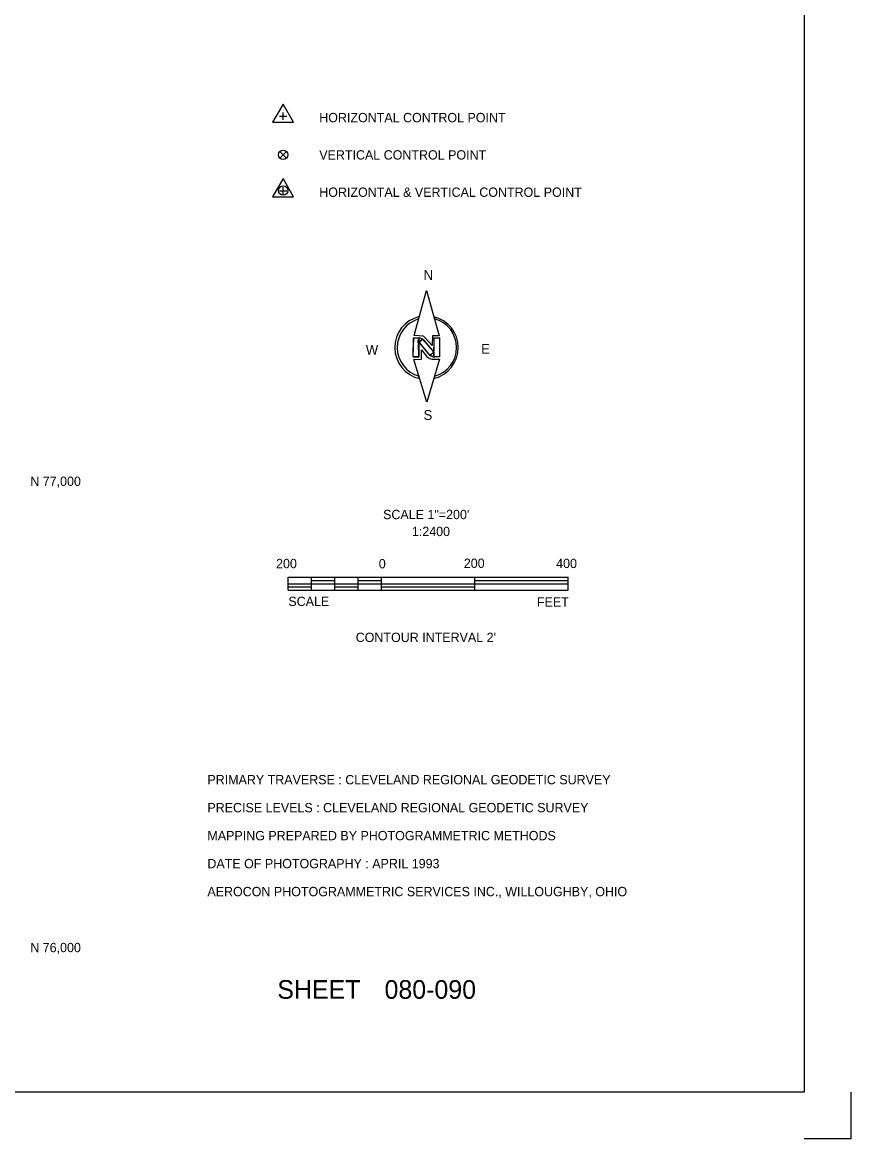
# Model space of a CAD drawing. Extents: x 79600 to 91800, y 75600 to 84400.
# Drawn here: x 90023 to 91800, y 75600 to 77994 of the extents above; entities that cross this region are included whole.
import ezdxf

# ---------------------------------------------------------------- set-up
doc = ezdxf.new("R2010")
doc.units = 0
for name, color, linetype in [('080-090$0$GRID', 7, 'Continuous'), ('080-090$0$TI_BORDER', 7, 'Continuous'), ('080-090$0$TI_CON_IN', 7, 'Continuous'), ('080-090$0$TI_HOR', 7, 'Continuous'), ('080-090$0$TI_NORTHA', 7, 'Continuous'), ('080-090$0$TI_SCLBAR', 7, 'Continuous'), ('080-090$0$TI_SHEET', 7, 'Continuous'), ('080-090$0$TI_TITLE', 7, 'Continuous'), ('080-090$0$TI_VER', 7, 'Continuous')]:
    doc.layers.add(name, color=color, linetype=linetype)

msp = doc.modelspace()

# ---------------------------------------------------------------- linework, layer by layer
at = {"layer": '080-090$0$TI_BORDER'}
msp.add_lwpolyline([(84700, 80300), (91700, 80300), (91700, 75700), (84700, 75700)], close=True, dxfattribs=at)
at = {"layer": '080-090$0$TI_HOR'}
for p, q in [((90574.5, 77793), (90590.5, 77793)), ((90582.5, 77785), (90582.5, 77801))]:
    msp.add_line(p, q, dxfattribs=at)
msp.add_lwpolyline([(90582.5, 77819), (90560, 77780), (90605, 77780)], close=True, dxfattribs=at)
at = {"layer": '080-090$0$TI_NORTHA'}
for p, q in [((90883.3, 77313.4), (90905, 77287.4)), ((90873.2, 77308.3), (90873.1, 77305.6)), ((90875, 77306.5), (90896.7, 77280.5)), ((90905, 77287.4), (90906.3, 77289.5))]:
    msp.add_line(p, q, dxfattribs=at)
for points in [[(90863.3, 77322.4), (90889.9, 77419.2), (90917.1, 77321.9), (90902.9, 77321.8), (90902.3, 77301.1), (90886.9, 77317.9), (90884, 77320.6), (90883.1, 77320.9), (90863.3, 77322.4)], [(90861.5, 77277.1), (90862.4, 77317.3), (90873.3, 77317.1)], [(90906.3, 77289.5), (90906.4, 77317.5), (90917.9, 77317.6), (90917.9, 77276.6), (90908.1, 77276.4)], [(90861.5, 77277.1), (90873.6, 77276.4), (90873.1, 77305.6)], [(90891, 77179.5), (90863.1, 77271.3), (90879.1, 77272.2), (90879.4, 77292), (90889.8, 77278.6), (90894.2, 77274.6), (90898.3, 77272.8), (90902.1, 77271.9), (90917.8, 77271.6), (90891, 77179.5)], [(90875, 77306.5), (90874.3, 77307.6), (90873.2, 77308.3), (90873.2, 77308.3)], [(90896.7, 77280.5), (90899.2, 77279.1), (90901.4, 77278), (90904.3, 77276.9), (90908.1, 77276.4)], [(90905, 77287.4), (90905.5, 77287.7), (90905.5, 77287.7)]]:
    msp.add_lwpolyline(points, dxfattribs=at)
for points in [[(90861.7, 77277.4), (90862.9, 77317.5), (90873.3, 77317.4), (90873.9, 77276.6)], [(90871.8, 77307.2), (90871.9, 77313.4), (90876.1, 77312.7), (90876, 77307.6)], [(90873.7, 77317.4), (90874.3, 77307.6), (90881.2, 77315.5)], [(90874.3, 77307.6), (90897.4, 77279.8), (90905.5, 77287.7), (90881.9, 77315.1)], [(90918.1, 77318), (90918, 77276.7), (90906.1, 77276.8), (90906.5, 77317.6)], [(90898.1, 77279.8), (90905.5, 77287.1), (90905.4, 77276.9)]]:
    msp.add_lwpolyline(points, close=True, dxfattribs=at)
for centre, radius, start, end in [((90890, 77296.7), 68.1, 103.1293, 257.8427), ((90890, 77296.7), 68.1, 283.4554, 76.727), ((90890.9, 77296.9), 63.7, 106.1733, 254.6693), ((90890.9, 77296.9), 63.7, 284.8888, 75.4428)]:
    msp.add_arc(centre, radius, start, end, dxfattribs=at)
at = {"layer": '080-090$0$TI_SCLBAR'}
for p, q in [((90593.6, 76804.3), (91193.6, 76804.3)), ((90593.6, 76776.3), (90593.6, 76804.3)), ((90593.6, 76790.3), (91193.6, 76790.3)), ((90643.6, 76776.3), (90643.6, 76804.3)), ((90643.6, 76797.3), (90693.4, 76797.3)), ((90693.6, 76776.3), (90693.6, 76804.3)), ((90743.5, 76797.3), (90793.3, 76797.3)), ((90743.6, 76776.3), (90743.6, 76804.3)), ((90793.6, 76776.3), (90793.6, 76804.3)), ((90993.5, 76797.1), (91193.2, 76797.1)), ((90993.6, 76776.3), (90993.6, 76804.3)), ((91193.6, 76776.3), (91193.6, 76804.3)), ((90593.6, 76783.4), (90643.4, 76783.4)), ((90593.6, 76776.3), (91193.6, 76776.3)), ((90693.7, 76783.4), (90743.5, 76783.4)), ((90793.3, 76783.4), (90993.3, 76783.4))]:
    msp.add_line(p, q, dxfattribs=at)
at = {"layer": '080-090$0$TI_SHEET'}
msp.add_lwpolyline([(91800, 75700), (91800, 75600), (91700, 75600)], dxfattribs=at)
at = {"layer": '080-090$0$TI_VER'}
for p, q in [((90575.1, 77717.3), (90589.6, 77703)), ((90582.3, 77710.2), (90575.1, 77703)), ((90582.3, 77710.2), (90589.5, 77717.3)), ((90574.5, 77633), (90590.5, 77633)), ((90582.5, 77625), (90582.5, 77641))]:
    msp.add_line(p, q, dxfattribs=at)
msp.add_lwpolyline([(90582.5, 77659), (90560, 77620), (90605, 77620)], close=True, dxfattribs=at)
for centre in [(90582.5, 77710.2), (90582.6, 77633.5)]:
    msp.add_circle(centre, 10.1, dxfattribs=at)

# ---------------------------------------------------------------- texts
at = {"layer": '080-090$0$GRID'}
for s, p in [('N 77,000', (90040, 77000)), ('N 76,000', (90040, 76000))]:
    msp.add_text(s, height=20, dxfattribs=at).set_placement(p)
at = {"layer": '080-090$0$TI_CON_IN'}
msp.add_text("CONTOUR INTERVAL 2'", height=20, dxfattribs=at).set_placement((90738.2, 76665.2))
at = {"layer": '080-090$0$TI_HOR'}
msp.add_text('HORIZONTAL CONTROL POINT', height=20, dxfattribs=at).set_placement((90660, 77780))
at = {"layer": '080-090$0$TI_NORTHA'}
for s, p in [('N', (90883.8, 77441.8)), ('W', (90759.9, 77281.2)), ('E', (91007.3, 77283.3)), ('S', (90883.8, 77141.6))]:
    msp.add_text(s, height=21, dxfattribs=at).set_placement(p)
at = {"layer": '080-090$0$TI_SCLBAR'}
for s, p in [('SCALE 1"=200\'', (90796.9, 76928.7)), ('1:2400', (90858.7, 76892.4)), ('200', (90567.3, 76823.5)), ('0', (90787.7, 76823.1)), ('200', (90970.1, 76824.1)), ('400', (91168.2, 76823.8)), ('SCALE', (90593.7, 76742.4)), ('FEET', (91126.9, 76740.9))]:
    msp.add_text(s, height=20, dxfattribs=at).set_placement(p)
at = {"layer": '080-090$0$TI_SHEET'}
for s, p in [('SHEET', (90570, 75900)), ('080-090', (90800, 75900))]:
    msp.add_text(s, height=40, dxfattribs=at).set_placement(p)
at = {"layer": '080-090$0$TI_TITLE'}
for s, p in [('PRIMARY TRAVERSE : CLEVELAND REGIONAL GEODETIC SURVEY', (90420, 76360)), ('PRECISE LEVELS : CLEVELAND REGIONAL GEODETIC SURVEY', (90420, 76300)), ('MAPPING PREPARED BY PHOTOGRAMMETRIC METHODS', (90420, 76240)), ('DATE OF PHOTOGRAPHY : APRIL 1993', (90420, 76180)), ('AEROCON PHOTOGRAMMETRIC SERVICES INC., WILLOUGHBY, OHIO', (90420, 76120))]:
    msp.add_text(s, height=20, dxfattribs=at).set_placement(p)
at = {"layer": '080-090$0$TI_VER'}
for s, p in [('VERTICAL CONTROL POINT', (90660, 77700)), ('HORIZONTAL & VERTICAL CONTROL POINT', (90660, 77620))]:
    msp.add_text(s, height=20, dxfattribs=at).set_placement(p)

doc.saveas('drawing.dxf')
